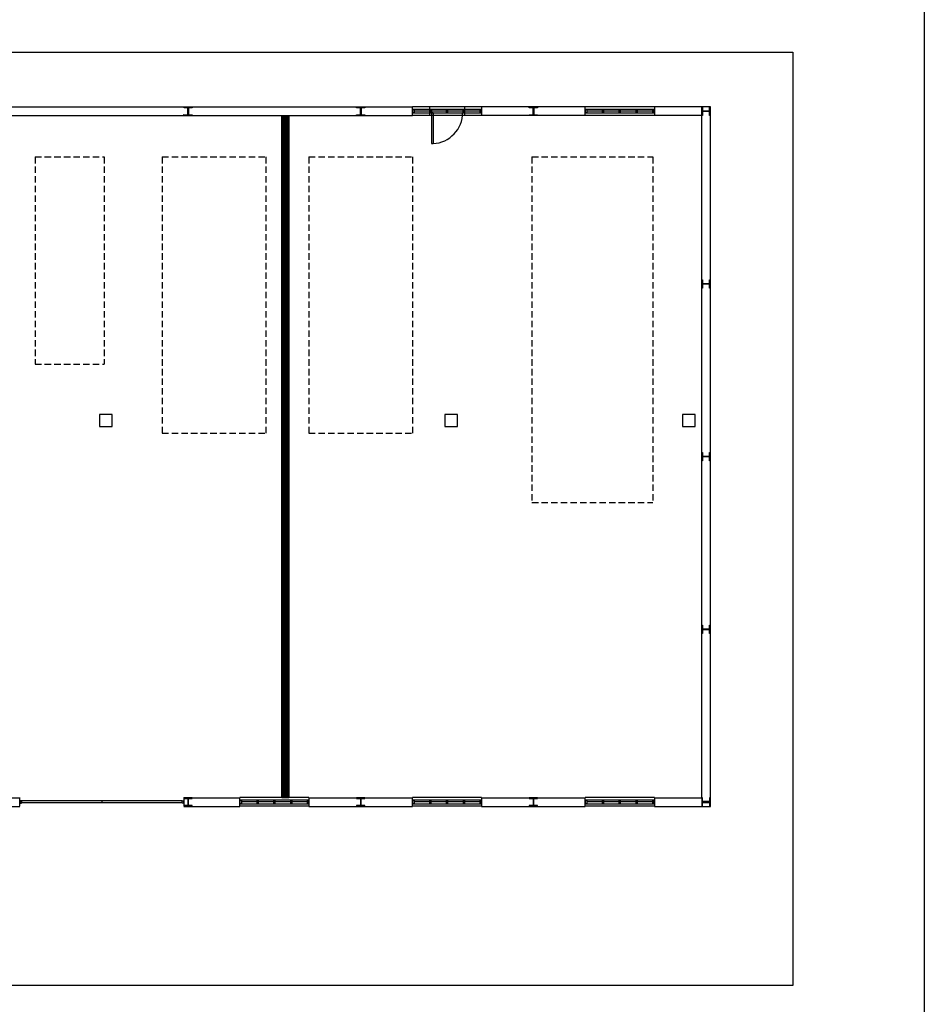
# Model space of a CAD drawing. Header units: millimetres. Extents: x -559 to 10735, y -2326 to 222.
# Tile 676 of 678: x 10111 to 10252, y -875 to -721. Entities that reach past the tile are written whole.
import ezdxf

# ---------------------------------------------------------------- set-up
doc = ezdxf.new("R2010")
doc.units = ezdxf.units.MM
doc.header["$LTSCALE"] = 4
doc.linetypes.add('HIDDEN', pattern=[0.375, 0.25, -0.125])
for name, color, linetype in [('Extremos da Area Total', 253, 'Continuous'), ('Modelo', 251, 'Continuous'), ('Modificaçoes da Planta Baixa', 255, 'Continuous'), ('Planta Baixa', 251, 'Continuous')]:
    doc.layers.add(name, color=color, linetype=linetype)

# ---------------------------------------------------------------- blocks, each defined once
blk = doc.blocks.new('AUW01D3S-flat-27-flat-1')
at = {"color": 9}
for p, q in [((0, 0.125), (-2, 0.125)), ((0, -0.125), (-2, -0.125))]:
    blk.add_line(p, q, dxfattribs=at)
blk = doc.blocks.new('AUD18D1S-flat-57-flat-1')
at = {"color": 9}
for p, q in [((-2, -0.125), (-2, 0.125)), ((0, 0.125), (0, -0.125))]:
    blk.add_line(p, q, dxfattribs=at)
blk = doc.blocks.new('AUD19D1S-flat-57-flat-1')
at = {"color": 9}
for p, q in [((-2, 0), (-2, 0)), ((0, 0), (0, 0))]:
    blk.add_line(p, q, dxfattribs=at)
blk = doc.blocks.new('AUD37D1S-flat-177-flat-1')
at = {"color": 9}
for p, q in [((-0.05, 0.05), (-0.05, -0.05)), ((0, 0.05), (-0.05, 0.05)), ((0, -0.05), (0, 0.05)), ((-0.05, -0.05), (0, -0.05))]:
    blk.add_line(p, q, dxfattribs=at)
at = {"color": 9, "width": 0.5, "flags": 3}
for p in [(-0.05, 0), (-0.05, -0.05)]:
    blk.add_attdef('JAMBPT', p, '', height=0.01, rotation=180, dxfattribs=at)
at = {"color": 9, "oblique": 36.8699, "width": 1.25, "flags": 3}
for p in [(-0.05, 0.05), (-0.05, 0), (-0.05, -0.05)]:
    blk.add_attdef('JAMBPT', p, '', height=0.00632, rotation=243.4349, dxfattribs=at)
blk = doc.blocks.new('AUD37D1S-flat-176-flat-1')
at = {"color": 9}
for p, q in [((0, -0.05), (0, 0.05)), ((0, 0.05), (0.05, 0.05)), ((0.05, 0.05), (0.05, -0.05)), ((0.05, -0.05), (0, -0.05))]:
    blk.add_line(p, q, dxfattribs=at)
at = {"color": 9, "text_generation_flag": 4, "width": 1.25, "flags": 3}
for p in [(0.05, 0.05), (0.05, 0), (0.05, -0.05)]:
    blk.add_attdef('JAMBPT', p, '', height=0.00632, rotation=296.5651, dxfattribs=at)
at = {"color": 9, "text_generation_flag": 4, "width": 0.5, "flags": 3}
for p in [(0.05, 0), (0.05, -0.05)]:
    blk.add_attdef('JAMBPT', p, '', height=0.01, dxfattribs=at)
blk = doc.blocks.new('AUD40D1S-flat-54-flat-1')
at = {"color": 9}
for p, q in [((-1, 0.05), (-1, -0.05)), ((1, 0.05), (-1, 0.05)), ((1, -0.05), (1, 0.05)), ((-1, -0.05), (1, -0.05))]:
    blk.add_line(p, q, dxfattribs=at)
blk = doc.blocks.new('AUD40D1S-flat-53-flat-1')
at = {"color": 9}
for p, q in [((-1, 0.05), (-1, -0.05)), ((1, 0.05), (-1, 0.05)), ((1, -0.05), (1, 0.05)), ((-1, -0.05), (1, -0.05))]:
    blk.add_line(p, q, dxfattribs=at)
blk = doc.blocks.new('AUD37D1S-flat-175-flat-1')
at = {"color": 9}
for p, q in [((-0.05, 0.05), (-0.05, -0.05)), ((0, 0.05), (-0.05, 0.05)), ((0, -0.05), (0, 0.05)), ((-0.05, -0.05), (0, -0.05))]:
    blk.add_line(p, q, dxfattribs=at)
at = {"color": 9, "width": 0.5, "flags": 3}
for p in [(-0.05, 0), (-0.05, -0.05)]:
    blk.add_attdef('JAMBPT', p, '', height=0.01, rotation=180, dxfattribs=at)
at = {"color": 9, "oblique": 36.8699, "width": 1.25, "flags": 3}
for p in [(-0.05, 0.05), (-0.05, 0), (-0.05, -0.05)]:
    blk.add_attdef('JAMBPT', p, '', height=0.00632, rotation=243.4349, dxfattribs=at)
blk = doc.blocks.new('AUD37D1S-flat-174-flat-1')
at = {"color": 9}
for p, q in [((-0.05, 0.05), (-0.05, -0.05)), ((0, 0.05), (-0.05, 0.05)), ((0, -0.05), (0, 0.05)), ((-0.05, -0.05), (0, -0.05))]:
    blk.add_line(p, q, dxfattribs=at)
at = {"color": 9, "width": 0.5, "flags": 3}
for p in [(-0.05, 0), (-0.05, -0.05)]:
    blk.add_attdef('JAMBPT', p, '', height=0.01, rotation=180, dxfattribs=at)
at = {"color": 9, "oblique": 36.8699, "width": 1.25, "flags": 3}
for p in [(-0.05, 0.05), (-0.05, 0), (-0.05, -0.05)]:
    blk.add_attdef('JAMBPT', p, '', height=0.00632, rotation=243.4349, dxfattribs=at)
blk = doc.blocks.new('AUD37D1S-flat-173-flat-1')
at = {"color": 9}
for p, q in [((-0.05, 0.05), (-0.05, -0.05)), ((0, 0.05), (-0.05, 0.05)), ((0, -0.05), (0, 0.05)), ((-0.05, -0.05), (0, -0.05))]:
    blk.add_line(p, q, dxfattribs=at)
at = {"color": 9, "width": 0.5, "flags": 3}
for p in [(-0.05, 0), (-0.05, -0.05)]:
    blk.add_attdef('JAMBPT', p, '', height=0.01, rotation=180, dxfattribs=at)
at = {"color": 9, "oblique": 36.8699, "width": 1.25, "flags": 3}
for p in [(-0.05, 0.05), (-0.05, 0), (-0.05, -0.05)]:
    blk.add_attdef('JAMBPT', p, '', height=0.00632, rotation=243.4349, dxfattribs=at)
blk = doc.blocks.new('AUW01D1S-flat-88-flat-1')
at = {"color": 9}
blk.add_line((0.21875, 0), (-0.21875, 0), dxfattribs=at)
blk = doc.blocks.new('AUW01D1S-flat-87-flat-1')
at = {"color": 9}
blk.add_line((0.21875, 0), (-0.21875, 0), dxfattribs=at)
blk = doc.blocks.new('AUW01D1S-flat-86-flat-1')
at = {"color": 9}
blk.add_line((0.21875, 0), (-0.21875, 0), dxfattribs=at)
blk = doc.blocks.new('AUW01D1S-flat-85-flat-1')
at = {"color": 9}
blk.add_line((0.21875, 0), (-0.21875, 0), dxfattribs=at)
blk = doc.blocks.new('AUW01D3S-flat-26-flat-1')
at = {"color": 9}
for p, q in [((0, 0.125), (-2, 0.125)), ((0, -0.125), (-2, -0.125))]:
    blk.add_line(p, q, dxfattribs=at)
blk = doc.blocks.new('AUD18D1S-flat-56-flat-1')
at = {"color": 9}
for p, q in [((-2, -0.125), (-2, 0.125)), ((0, 0.125), (0, -0.125))]:
    blk.add_line(p, q, dxfattribs=at)
blk = doc.blocks.new('AUD19D1S-flat-56-flat-1')
at = {"color": 9}
for p, q in [((-2, 0), (-2, 0)), ((0, 0), (0, 0))]:
    blk.add_line(p, q, dxfattribs=at)
blk = doc.blocks.new('AUD37D1S-flat-172-flat-1')
at = {"color": 9}
for p, q in [((-0.05, 0.05), (-0.05, -0.05)), ((0, 0.05), (-0.05, 0.05)), ((0, -0.05), (0, 0.05)), ((-0.05, -0.05), (0, -0.05))]:
    blk.add_line(p, q, dxfattribs=at)
at = {"color": 9, "width": 0.5, "flags": 3}
for p in [(-0.05, 0), (-0.05, -0.05)]:
    blk.add_attdef('JAMBPT', p, '', height=0.01, rotation=180, dxfattribs=at)
at = {"color": 9, "oblique": 36.8699, "width": 1.25, "flags": 3}
for p in [(-0.05, 0.05), (-0.05, 0), (-0.05, -0.05)]:
    blk.add_attdef('JAMBPT', p, '', height=0.00632, rotation=243.4349, dxfattribs=at)
blk = doc.blocks.new('AUD37D1S-flat-171-flat-1')
at = {"color": 9}
for p, q in [((0, -0.05), (0, 0.05)), ((0, 0.05), (0.05, 0.05)), ((0.05, 0.05), (0.05, -0.05)), ((0.05, -0.05), (0, -0.05))]:
    blk.add_line(p, q, dxfattribs=at)
at = {"color": 9, "text_generation_flag": 4, "width": 1.25, "flags": 3}
for p in [(0.05, 0.05), (0.05, 0), (0.05, -0.05)]:
    blk.add_attdef('JAMBPT', p, '', height=0.00632, rotation=296.5651, dxfattribs=at)
at = {"color": 9, "text_generation_flag": 4, "width": 0.5, "flags": 3}
for p in [(0.05, 0), (0.05, -0.05)]:
    blk.add_attdef('JAMBPT', p, '', height=0.01, dxfattribs=at)
blk = doc.blocks.new('AUD40D1S-flat-52-flat-1')
at = {"color": 9}
for p, q in [((-1, 0.05), (-1, -0.05)), ((1, 0.05), (-1, 0.05)), ((1, -0.05), (1, 0.05)), ((-1, -0.05), (1, -0.05))]:
    blk.add_line(p, q, dxfattribs=at)
blk = doc.blocks.new('AUD40D1S-flat-51-flat-1')
at = {"color": 9}
for p, q in [((-1, 0.05), (-1, -0.05)), ((1, 0.05), (-1, 0.05)), ((1, -0.05), (1, 0.05)), ((-1, -0.05), (1, -0.05))]:
    blk.add_line(p, q, dxfattribs=at)
blk = doc.blocks.new('AUD37D1S-flat-170-flat-1')
at = {"color": 9}
for p, q in [((-0.05, 0.05), (-0.05, -0.05)), ((0, 0.05), (-0.05, 0.05)), ((0, -0.05), (0, 0.05)), ((-0.05, -0.05), (0, -0.05))]:
    blk.add_line(p, q, dxfattribs=at)
at = {"color": 9, "width": 0.5, "flags": 3}
for p in [(-0.05, 0), (-0.05, -0.05)]:
    blk.add_attdef('JAMBPT', p, '', height=0.01, rotation=180, dxfattribs=at)
at = {"color": 9, "oblique": 36.8699, "width": 1.25, "flags": 3}
for p in [(-0.05, 0.05), (-0.05, 0), (-0.05, -0.05)]:
    blk.add_attdef('JAMBPT', p, '', height=0.00632, rotation=243.4349, dxfattribs=at)
blk = doc.blocks.new('AUD37D1S-flat-169-flat-1')
at = {"color": 9}
for p, q in [((-0.05, 0.05), (-0.05, -0.05)), ((0, 0.05), (-0.05, 0.05)), ((0, -0.05), (0, 0.05)), ((-0.05, -0.05), (0, -0.05))]:
    blk.add_line(p, q, dxfattribs=at)
at = {"color": 9, "width": 0.5, "flags": 3}
for p in [(-0.05, 0), (-0.05, -0.05)]:
    blk.add_attdef('JAMBPT', p, '', height=0.01, rotation=180, dxfattribs=at)
at = {"color": 9, "oblique": 36.8699, "width": 1.25, "flags": 3}
for p in [(-0.05, 0.05), (-0.05, 0), (-0.05, -0.05)]:
    blk.add_attdef('JAMBPT', p, '', height=0.00632, rotation=243.4349, dxfattribs=at)
blk = doc.blocks.new('AUD37D1S-flat-168-flat-1')
at = {"color": 9}
for p, q in [((-0.05, 0.05), (-0.05, -0.05)), ((0, 0.05), (-0.05, 0.05)), ((0, -0.05), (0, 0.05)), ((-0.05, -0.05), (0, -0.05))]:
    blk.add_line(p, q, dxfattribs=at)
at = {"color": 9, "width": 0.5, "flags": 3}
for p in [(-0.05, 0), (-0.05, -0.05)]:
    blk.add_attdef('JAMBPT', p, '', height=0.01, rotation=180, dxfattribs=at)
at = {"color": 9, "oblique": 36.8699, "width": 1.25, "flags": 3}
for p in [(-0.05, 0.05), (-0.05, 0), (-0.05, -0.05)]:
    blk.add_attdef('JAMBPT', p, '', height=0.00632, rotation=243.4349, dxfattribs=at)
blk = doc.blocks.new('AUW01D1S-flat-84-flat-1')
at = {"color": 9}
blk.add_line((0.21875, 0), (-0.21875, 0), dxfattribs=at)
blk = doc.blocks.new('AUW01D1S-flat-83-flat-1')
at = {"color": 9}
blk.add_line((0.21875, 0), (-0.21875, 0), dxfattribs=at)
blk = doc.blocks.new('AUW01D1S-flat-82-flat-1')
at = {"color": 9}
blk.add_line((0.21875, 0), (-0.21875, 0), dxfattribs=at)
blk = doc.blocks.new('AUW01D1S-flat-81-flat-1')
at = {"color": 9}
blk.add_line((0.21875, 0), (-0.21875, 0), dxfattribs=at)
blk = doc.blocks.new('AUW01D3S-flat-25-flat-1')
at = {"color": 9}
for p, q in [((0, 0.125), (-2, 0.125)), ((0, -0.125), (-2, -0.125))]:
    blk.add_line(p, q, dxfattribs=at)
blk = doc.blocks.new('AUD18D1S-flat-55-flat-1')
at = {"color": 9}
for p, q in [((-2, -0.125), (-2, 0.125)), ((0, 0.125), (0, -0.125))]:
    blk.add_line(p, q, dxfattribs=at)
blk = doc.blocks.new('AUD19D1S-flat-55-flat-1')
at = {"color": 9}
for p, q in [((-2, 0), (-2, 0)), ((0, 0), (0, 0))]:
    blk.add_line(p, q, dxfattribs=at)
blk = doc.blocks.new('AUD37D1S-flat-167-flat-1')
at = {"color": 9}
for p, q in [((-0.05, 0.05), (-0.05, -0.05)), ((0, 0.05), (-0.05, 0.05)), ((0, -0.05), (0, 0.05)), ((-0.05, -0.05), (0, -0.05))]:
    blk.add_line(p, q, dxfattribs=at)
at = {"color": 9, "width": 0.5, "flags": 3}
for p in [(-0.05, 0), (-0.05, -0.05)]:
    blk.add_attdef('JAMBPT', p, '', height=0.01, rotation=180, dxfattribs=at)
at = {"color": 9, "oblique": 36.8699, "width": 1.25, "flags": 3}
for p in [(-0.05, 0.05), (-0.05, 0), (-0.05, -0.05)]:
    blk.add_attdef('JAMBPT', p, '', height=0.00632, rotation=243.4349, dxfattribs=at)
blk = doc.blocks.new('AUD37D1S-flat-166-flat-1')
at = {"color": 9}
for p, q in [((0, -0.05), (0, 0.05)), ((0, 0.05), (0.05, 0.05)), ((0.05, 0.05), (0.05, -0.05)), ((0.05, -0.05), (0, -0.05))]:
    blk.add_line(p, q, dxfattribs=at)
at = {"color": 9, "text_generation_flag": 4, "width": 1.25, "flags": 3}
for p in [(0.05, 0.05), (0.05, 0), (0.05, -0.05)]:
    blk.add_attdef('JAMBPT', p, '', height=0.00632, rotation=296.5651, dxfattribs=at)
at = {"color": 9, "text_generation_flag": 4, "width": 0.5, "flags": 3}
for p in [(0.05, 0), (0.05, -0.05)]:
    blk.add_attdef('JAMBPT', p, '', height=0.01, dxfattribs=at)
blk = doc.blocks.new('AUD40D1S-flat-50-flat-1')
at = {"color": 9}
for p, q in [((-1, 0.05), (-1, -0.05)), ((1, 0.05), (-1, 0.05)), ((1, -0.05), (1, 0.05)), ((-1, -0.05), (1, -0.05))]:
    blk.add_line(p, q, dxfattribs=at)
blk = doc.blocks.new('AUD40D1S-flat-49-flat-1')
at = {"color": 9}
for p, q in [((-1, 0.05), (-1, -0.05)), ((1, 0.05), (-1, 0.05)), ((1, -0.05), (1, 0.05)), ((-1, -0.05), (1, -0.05))]:
    blk.add_line(p, q, dxfattribs=at)
blk = doc.blocks.new('AUD37D1S-flat-165-flat-1')
at = {"color": 9}
for p, q in [((-0.05, 0.05), (-0.05, -0.05)), ((0, 0.05), (-0.05, 0.05)), ((0, -0.05), (0, 0.05)), ((-0.05, -0.05), (0, -0.05))]:
    blk.add_line(p, q, dxfattribs=at)
at = {"color": 9, "width": 0.5, "flags": 3}
for p in [(-0.05, 0), (-0.05, -0.05)]:
    blk.add_attdef('JAMBPT', p, '', height=0.01, rotation=180, dxfattribs=at)
at = {"color": 9, "oblique": 36.8699, "width": 1.25, "flags": 3}
for p in [(-0.05, 0.05), (-0.05, 0), (-0.05, -0.05)]:
    blk.add_attdef('JAMBPT', p, '', height=0.00632, rotation=243.4349, dxfattribs=at)
blk = doc.blocks.new('AUD37D1S-flat-164-flat-1')
at = {"color": 9}
for p, q in [((-0.05, 0.05), (-0.05, -0.05)), ((0, 0.05), (-0.05, 0.05)), ((0, -0.05), (0, 0.05)), ((-0.05, -0.05), (0, -0.05))]:
    blk.add_line(p, q, dxfattribs=at)
at = {"color": 9, "width": 0.5, "flags": 3}
for p in [(-0.05, 0), (-0.05, -0.05)]:
    blk.add_attdef('JAMBPT', p, '', height=0.01, rotation=180, dxfattribs=at)
at = {"color": 9, "oblique": 36.8699, "width": 1.25, "flags": 3}
for p in [(-0.05, 0.05), (-0.05, 0), (-0.05, -0.05)]:
    blk.add_attdef('JAMBPT', p, '', height=0.00632, rotation=243.4349, dxfattribs=at)
blk = doc.blocks.new('AUD37D1S-flat-163-flat-1')
at = {"color": 9}
for p, q in [((-0.05, 0.05), (-0.05, -0.05)), ((0, 0.05), (-0.05, 0.05)), ((0, -0.05), (0, 0.05)), ((-0.05, -0.05), (0, -0.05))]:
    blk.add_line(p, q, dxfattribs=at)
at = {"color": 9, "width": 0.5, "flags": 3}
for p in [(-0.05, 0), (-0.05, -0.05)]:
    blk.add_attdef('JAMBPT', p, '', height=0.01, rotation=180, dxfattribs=at)
at = {"color": 9, "oblique": 36.8699, "width": 1.25, "flags": 3}
for p in [(-0.05, 0.05), (-0.05, 0), (-0.05, -0.05)]:
    blk.add_attdef('JAMBPT', p, '', height=0.00632, rotation=243.4349, dxfattribs=at)
blk = doc.blocks.new('AUW01D1S-flat-80-flat-1')
at = {"color": 9}
blk.add_line((0.21875, 0), (-0.21875, 0), dxfattribs=at)
blk = doc.blocks.new('AUW01D1S-flat-79-flat-1')
at = {"color": 9}
blk.add_line((0.21875, 0), (-0.21875, 0), dxfattribs=at)
blk = doc.blocks.new('AUW01D1S-flat-78-flat-1')
at = {"color": 9}
blk.add_line((0.21875, 0), (-0.21875, 0), dxfattribs=at)
blk = doc.blocks.new('AUW01D1S-flat-77-flat-1')
at = {"color": 9}
blk.add_line((0.21875, 0), (-0.21875, 0), dxfattribs=at)
blk = doc.blocks.new('AUW01D3S-flat-24-flat-1')
at = {"color": 9}
for p, q in [((0, 0.125), (-2, 0.125)), ((0, -0.125), (-2, -0.125))]:
    blk.add_line(p, q, dxfattribs=at)
blk = doc.blocks.new('AUD18D1S-flat-54-flat-1')
at = {"color": 9}
for p, q in [((-2, -0.125), (-2, 0.125)), ((0, 0.125), (0, -0.125))]:
    blk.add_line(p, q, dxfattribs=at)
blk = doc.blocks.new('AUD19D1S-flat-54-flat-1')
at = {"color": 9}
for p, q in [((-2, 0), (-2, 0)), ((0, 0), (0, 0))]:
    blk.add_line(p, q, dxfattribs=at)
blk = doc.blocks.new('AUD37D1S-flat-162-flat-1')
at = {"color": 9}
for p, q in [((-0.05, 0.05), (-0.05, -0.05)), ((0, 0.05), (-0.05, 0.05)), ((0, -0.05), (0, 0.05)), ((-0.05, -0.05), (0, -0.05))]:
    blk.add_line(p, q, dxfattribs=at)
at = {"color": 9, "width": 0.5, "flags": 3}
for p in [(-0.05, 0), (-0.05, -0.05)]:
    blk.add_attdef('JAMBPT', p, '', height=0.01, rotation=180, dxfattribs=at)
at = {"color": 9, "oblique": 36.8699, "width": 1.25, "flags": 3}
for p in [(-0.05, 0.05), (-0.05, 0), (-0.05, -0.05)]:
    blk.add_attdef('JAMBPT', p, '', height=0.00632, rotation=243.4349, dxfattribs=at)
blk = doc.blocks.new('AUD37D1S-flat-161-flat-1')
at = {"color": 9}
for p, q in [((0, -0.05), (0, 0.05)), ((0, 0.05), (0.05, 0.05)), ((0.05, 0.05), (0.05, -0.05)), ((0.05, -0.05), (0, -0.05))]:
    blk.add_line(p, q, dxfattribs=at)
at = {"color": 9, "text_generation_flag": 4, "width": 1.25, "flags": 3}
for p in [(0.05, 0.05), (0.05, 0), (0.05, -0.05)]:
    blk.add_attdef('JAMBPT', p, '', height=0.00632, rotation=296.5651, dxfattribs=at)
at = {"color": 9, "text_generation_flag": 4, "width": 0.5, "flags": 3}
for p in [(0.05, 0), (0.05, -0.05)]:
    blk.add_attdef('JAMBPT', p, '', height=0.01, dxfattribs=at)
blk = doc.blocks.new('AUD40D1S-flat-48-flat-1')
at = {"color": 9}
for p, q in [((-1, 0.05), (-1, -0.05)), ((1, 0.05), (-1, 0.05)), ((1, -0.05), (1, 0.05)), ((-1, -0.05), (1, -0.05))]:
    blk.add_line(p, q, dxfattribs=at)
blk = doc.blocks.new('AUD40D1S-flat-47-flat-1')
at = {"color": 9}
for p, q in [((-1, 0.05), (-1, -0.05)), ((1, 0.05), (-1, 0.05)), ((1, -0.05), (1, 0.05)), ((-1, -0.05), (1, -0.05))]:
    blk.add_line(p, q, dxfattribs=at)
blk = doc.blocks.new('AUD37D1S-flat-160-flat-1')
at = {"color": 9}
for p, q in [((-0.05, 0.05), (-0.05, -0.05)), ((0, 0.05), (-0.05, 0.05)), ((0, -0.05), (0, 0.05)), ((-0.05, -0.05), (0, -0.05))]:
    blk.add_line(p, q, dxfattribs=at)
at = {"color": 9, "width": 0.5, "flags": 3}
for p in [(-0.05, 0), (-0.05, -0.05)]:
    blk.add_attdef('JAMBPT', p, '', height=0.01, rotation=180, dxfattribs=at)
at = {"color": 9, "oblique": 36.8699, "width": 1.25, "flags": 3}
for p in [(-0.05, 0.05), (-0.05, 0), (-0.05, -0.05)]:
    blk.add_attdef('JAMBPT', p, '', height=0.00632, rotation=243.4349, dxfattribs=at)
blk = doc.blocks.new('AUD37D1S-flat-159-flat-1')
at = {"color": 9}
for p, q in [((-0.05, 0.05), (-0.05, -0.05)), ((0, 0.05), (-0.05, 0.05)), ((0, -0.05), (0, 0.05)), ((-0.05, -0.05), (0, -0.05))]:
    blk.add_line(p, q, dxfattribs=at)
at = {"color": 9, "width": 0.5, "flags": 3}
for p in [(-0.05, 0), (-0.05, -0.05)]:
    blk.add_attdef('JAMBPT', p, '', height=0.01, rotation=180, dxfattribs=at)
at = {"color": 9, "oblique": 36.8699, "width": 1.25, "flags": 3}
for p in [(-0.05, 0.05), (-0.05, 0), (-0.05, -0.05)]:
    blk.add_attdef('JAMBPT', p, '', height=0.00632, rotation=243.4349, dxfattribs=at)
blk = doc.blocks.new('AUD37D1S-flat-158-flat-1')
at = {"color": 9}
for p, q in [((-0.05, 0.05), (-0.05, -0.05)), ((0, 0.05), (-0.05, 0.05)), ((0, -0.05), (0, 0.05)), ((-0.05, -0.05), (0, -0.05))]:
    blk.add_line(p, q, dxfattribs=at)
at = {"color": 9, "width": 0.5, "flags": 3}
for p in [(-0.05, 0), (-0.05, -0.05)]:
    blk.add_attdef('JAMBPT', p, '', height=0.01, rotation=180, dxfattribs=at)
at = {"color": 9, "oblique": 36.8699, "width": 1.25, "flags": 3}
for p in [(-0.05, 0.05), (-0.05, 0), (-0.05, -0.05)]:
    blk.add_attdef('JAMBPT', p, '', height=0.00632, rotation=243.4349, dxfattribs=at)
blk = doc.blocks.new('AUW01D1S-flat-76-flat-1')
at = {"color": 9}
blk.add_line((0.21875, 0), (-0.21875, 0), dxfattribs=at)
blk = doc.blocks.new('AUW01D1S-flat-75-flat-1')
at = {"color": 9}
blk.add_line((0.21875, 0), (-0.21875, 0), dxfattribs=at)
blk = doc.blocks.new('AUW01D1S-flat-74-flat-1')
at = {"color": 9}
blk.add_line((0.21875, 0), (-0.21875, 0), dxfattribs=at)
blk = doc.blocks.new('AUW01D1S-flat-73-flat-1')
at = {"color": 9}
blk.add_line((0.21875, 0), (-0.21875, 0), dxfattribs=at)
blk = doc.blocks.new('AUW01D3S-flat-23-flat-1')
at = {"color": 9}
for p, q in [((0, 0.125), (-2, 0.125)), ((0, -0.125), (-2, -0.125))]:
    blk.add_line(p, q, dxfattribs=at)
blk = doc.blocks.new('AUD18D1S-flat-53-flat-1')
at = {"color": 9}
for p, q in [((-2, -0.125), (-2, 0.125)), ((0, 0.125), (0, -0.125))]:
    blk.add_line(p, q, dxfattribs=at)
blk = doc.blocks.new('AUD19D1S-flat-53-flat-1')
at = {"color": 9}
for p, q in [((-2, 0), (-2, 0)), ((0, 0), (0, 0))]:
    blk.add_line(p, q, dxfattribs=at)
blk = doc.blocks.new('AUD37D1S-flat-157-flat-1')
at = {"color": 9}
for p, q in [((-0.05, 0.05), (-0.05, -0.05)), ((0, 0.05), (-0.05, 0.05)), ((0, -0.05), (0, 0.05)), ((-0.05, -0.05), (0, -0.05))]:
    blk.add_line(p, q, dxfattribs=at)
at = {"color": 9, "width": 0.5, "flags": 3}
for p in [(-0.05, 0), (-0.05, -0.05)]:
    blk.add_attdef('JAMBPT', p, '', height=0.01, rotation=180, dxfattribs=at)
at = {"color": 9, "oblique": 36.8699, "width": 1.25, "flags": 3}
for p in [(-0.05, 0.05), (-0.05, 0), (-0.05, -0.05)]:
    blk.add_attdef('JAMBPT', p, '', height=0.00632, rotation=243.4349, dxfattribs=at)
blk = doc.blocks.new('AUD37D1S-flat-156-flat-1')
at = {"color": 9}
for p, q in [((0, -0.05), (0, 0.05)), ((0, 0.05), (0.05, 0.05)), ((0.05, 0.05), (0.05, -0.05)), ((0.05, -0.05), (0, -0.05))]:
    blk.add_line(p, q, dxfattribs=at)
at = {"color": 9, "text_generation_flag": 4, "width": 1.25, "flags": 3}
for p in [(0.05, 0.05), (0.05, 0), (0.05, -0.05)]:
    blk.add_attdef('JAMBPT', p, '', height=0.00632, rotation=296.5651, dxfattribs=at)
at = {"color": 9, "text_generation_flag": 4, "width": 0.5, "flags": 3}
for p in [(0.05, 0), (0.05, -0.05)]:
    blk.add_attdef('JAMBPT', p, '', height=0.01, dxfattribs=at)
blk = doc.blocks.new('AUD40D1S-flat-46-flat-1')
at = {"color": 9}
for p, q in [((-1, 0.05), (-1, -0.05)), ((1, 0.05), (-1, 0.05)), ((1, -0.05), (1, 0.05)), ((-1, -0.05), (1, -0.05))]:
    blk.add_line(p, q, dxfattribs=at)
blk = doc.blocks.new('AUD40D1S-flat-45-flat-1')
at = {"color": 9}
for p, q in [((-1, 0.05), (-1, -0.05)), ((1, 0.05), (-1, 0.05)), ((1, -0.05), (1, 0.05)), ((-1, -0.05), (1, -0.05))]:
    blk.add_line(p, q, dxfattribs=at)
blk = doc.blocks.new('AUD37D1S-flat-155-flat-1')
at = {"color": 9}
for p, q in [((-0.05, 0.05), (-0.05, -0.05)), ((0, 0.05), (-0.05, 0.05)), ((0, -0.05), (0, 0.05)), ((-0.05, -0.05), (0, -0.05))]:
    blk.add_line(p, q, dxfattribs=at)
at = {"color": 9, "width": 0.5, "flags": 3}
for p in [(-0.05, 0), (-0.05, -0.05)]:
    blk.add_attdef('JAMBPT', p, '', height=0.01, rotation=180, dxfattribs=at)
at = {"color": 9, "oblique": 36.8699, "width": 1.25, "flags": 3}
for p in [(-0.05, 0.05), (-0.05, 0), (-0.05, -0.05)]:
    blk.add_attdef('JAMBPT', p, '', height=0.00632, rotation=243.4349, dxfattribs=at)
blk = doc.blocks.new('AUD37D1S-flat-154-flat-1')
at = {"color": 9}
for p, q in [((-0.05, 0.05), (-0.05, -0.05)), ((0, 0.05), (-0.05, 0.05)), ((0, -0.05), (0, 0.05)), ((-0.05, -0.05), (0, -0.05))]:
    blk.add_line(p, q, dxfattribs=at)
at = {"color": 9, "width": 0.5, "flags": 3}
for p in [(-0.05, 0), (-0.05, -0.05)]:
    blk.add_attdef('JAMBPT', p, '', height=0.01, rotation=180, dxfattribs=at)
at = {"color": 9, "oblique": 36.8699, "width": 1.25, "flags": 3}
for p in [(-0.05, 0.05), (-0.05, 0), (-0.05, -0.05)]:
    blk.add_attdef('JAMBPT', p, '', height=0.00632, rotation=243.4349, dxfattribs=at)
blk = doc.blocks.new('AUD37D1S-flat-153-flat-1')
at = {"color": 9}
for p, q in [((-0.05, 0.05), (-0.05, -0.05)), ((0, 0.05), (-0.05, 0.05)), ((0, -0.05), (0, 0.05)), ((-0.05, -0.05), (0, -0.05))]:
    blk.add_line(p, q, dxfattribs=at)
at = {"color": 9, "width": 0.5, "flags": 3}
for p in [(-0.05, 0), (-0.05, -0.05)]:
    blk.add_attdef('JAMBPT', p, '', height=0.01, rotation=180, dxfattribs=at)
at = {"color": 9, "oblique": 36.8699, "width": 1.25, "flags": 3}
for p in [(-0.05, 0.05), (-0.05, 0), (-0.05, -0.05)]:
    blk.add_attdef('JAMBPT', p, '', height=0.00632, rotation=243.4349, dxfattribs=at)
blk = doc.blocks.new('AUW01D1S-flat-72-flat-1')
at = {"color": 9}
blk.add_line((0.21875, 0), (-0.21875, 0), dxfattribs=at)
blk = doc.blocks.new('AUW01D1S-flat-71-flat-1')
at = {"color": 9}
blk.add_line((0.21875, 0), (-0.21875, 0), dxfattribs=at)
blk = doc.blocks.new('AUW01D1S-flat-70-flat-1')
at = {"color": 9}
blk.add_line((0.21875, 0), (-0.21875, 0), dxfattribs=at)
blk = doc.blocks.new('AUW01D1S-flat-69-flat-1')
at = {"color": 9}
blk.add_line((0.21875, 0), (-0.21875, 0), dxfattribs=at)
blk = doc.blocks.new('AUD18D1S-flat-22-flat-1')
at = {"color": 9}
for p, q in [((0, -0.125), (0, 0.125)), ((4.75, 0.125), (4.75, -0.125))]:
    blk.add_line(p, q, dxfattribs=at)
blk = doc.blocks.new('AUD19D1S-flat-22-flat-1')
at = {"color": 9}
for p, q in [((0, 0), (0, 0)), ((4.75, 0), (4.75, 0))]:
    blk.add_line(p, q, dxfattribs=at)
blk = doc.blocks.new('AUD37D1S-flat-62-flat-1')
at = {"color": 9}
for p, q in [((0, 0.0375), (0, -0.0375)), ((0.05, 0.0375), (0, 0.0375)), ((0.05, -0.0375), (0.05, 0.0375)), ((0, -0.0375), (0.05, -0.0375))]:
    blk.add_line(p, q, dxfattribs=at)
at = {"color": 9, "oblique": 22.61986, "width": 1.083333, "flags": 3}
for p in [(0.05, 0.0375), (0.05, 0), (0.05, -0.0375)]:
    blk.add_attdef('JAMBPT', p, '', height=0.00588, rotation=56.30993, dxfattribs=at)
at = {"color": 9, "width": 0.666667, "flags": 3}
for p in [(0.05, 0.0375), (0.05, 0)]:
    blk.add_attdef('JAMBPT', p, '', height=0.0075, dxfattribs=at)
blk = doc.blocks.new('AUD37D1S-flat-61-flat-1')
at = {"color": 9}
for p, q in [((-0.05, 0.0375), (0, 0.0375)), ((-0.05, -0.0375), (-0.05, 0.0375)), ((0, 0.0375), (0, -0.0375)), ((0, -0.0375), (-0.05, -0.0375))]:
    blk.add_line(p, q, dxfattribs=at)
at = {"color": 9, "text_generation_flag": 4, "flags": 3}
for p, height, rotation, width in [((-0.05, 0.0375), 0.0075, 180, 0.666667), ((-0.05, 0), 0.0075, 180, 0.666667), ((-0.05, 0.0375), 0.00588, 123.69007, 1.083333), ((-0.05, 0), 0.00588, 123.69007, 1.083333), ((-0.05, -0.0375), 0.00588, 123.69007, 1.083333)]:
    blk.add_attdef('JAMBPT', p, '', height=height, rotation=rotation, dxfattribs=dict(at, width=width))
blk = doc.blocks.new('AUD41D1S-flat-12-flat-1')
at = {"color": 9}
for p, q in [((-2.375, 0.0375), (-2.375, -0.0375)), ((2.375, -0.0375), (2.375, 0.0375))]:
    blk.add_line(p, q, dxfattribs=at)
blk = doc.blocks.new('AUD10D1S-flat-1-flat-1')
at = {"color": 9}
for p, q in [((0, 0), (0, -0.05)), ((4.65, 0), (0, 0)), ((4.65, -0.05), (4.65, 0)), ((0, -0.05), (4.65, -0.05))]:
    blk.add_line(p, q, dxfattribs=at)
blk = doc.blocks.new('AUD18D1S-flat-21-flat-1')
at = {"color": 9}
for p, q in [((-1, -0.125), (-1, 0.125)), ((0, 0.125), (0, -0.125))]:
    blk.add_line(p, q, dxfattribs=at)
blk = doc.blocks.new('AUD19D1S-flat-21-flat-1')
at = {"color": 9}
for p, q in [((0, 0), (0, 0)), ((-1, 0), (-1, 0))]:
    blk.add_line(p, q, dxfattribs=at)
blk = doc.blocks.new('AUD37D1S-flat-60-flat-1')
at = {"color": 9}
for p, q in [((-0.05, 0.0375), (-0.05, -0.0375)), ((0, 0.0375), (-0.05, 0.0375)), ((0, -0.0375), (0, 0.0375)), ((-0.05, -0.0375), (0, -0.0375))]:
    blk.add_line(p, q, dxfattribs=at)
at = {"color": 9, "width": 0.666667, "flags": 3}
for p in [(-0.05, 0), (-0.05, -0.0375)]:
    blk.add_attdef('JAMBPT', p, '', height=0.0075, rotation=180, dxfattribs=at)
at = {"color": 9, "oblique": 22.61986, "width": 1.083333, "flags": 3}
for p in [(-0.05, 0.0375), (-0.05, 0), (-0.05, -0.0375)]:
    blk.add_attdef('JAMBPT', p, '', height=0.00588, rotation=236.30993, dxfattribs=at)
blk = doc.blocks.new('AUD37D1S-flat-59-flat-1')
at = {"color": 9}
for p, q in [((0, -0.0375), (0, 0.0375)), ((0, 0.0375), (0.05, 0.0375)), ((0.05, 0.0375), (0.05, -0.0375)), ((0.05, -0.0375), (0, -0.0375))]:
    blk.add_line(p, q, dxfattribs=at)
at = {"color": 9, "text_generation_flag": 4, "width": 1.083333, "flags": 3}
for p in [(0.05, 0.0375), (0.05, 0), (0.05, -0.0375)]:
    blk.add_attdef('JAMBPT', p, '', height=0.00588, rotation=303.69007, dxfattribs=at)
at = {"color": 9, "text_generation_flag": 4, "width": 0.666667, "flags": 3}
for p in [(0.05, 0), (0.05, -0.0375)]:
    blk.add_attdef('JAMBPT', p, '', height=0.0075, dxfattribs=at)
blk = doc.blocks.new('AUD41D1S-flat-11-flat-1')
at = {"color": 9}
for p, q in [((-0.5, 0.0375), (-0.5, -0.0375)), ((0.5, -0.0375), (0.5, 0.0375))]:
    blk.add_line(p, q, dxfattribs=at)
blk = doc.blocks.new('AUD29D1S-flat-15-flat-1')
at = {"color": 9}
for p, q in [((-0.45, 0), (-0.406, 0)), ((-0.45, 0), (-0.45, -0.9)), ((-0.406, 0), (-0.406, -0.9)), ((-0.45, -0.9), (-0.406, -0.9))]:
    blk.add_line(p, q, dxfattribs=at)
blk.add_ellipse((-0.45, 0), major_axis=(-0.636, -0.636), ratio=1, start_param=0.834028, end_param=2.356194, dxfattribs=at)

msp = doc.modelspace()

# ---------------------------------------------------------------- hatches: boundary and pattern name
at = {"layer": 'Modificaçoes da Planta Baixa'}
h = msp.add_hatch(dxfattribs=at)
h.set_pattern_fill('ANSI36', color=256, scale=0.035282)
h.set_pattern_definition([(45, (9374.68071, 193.47079), (0.059407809, 0.217828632), [0.280051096, -0.05601022, 0, -0.05601022])])
h.paths.add_polyline_path([(10151.96, -736.33), (10151.87, -736.33), (10151.87, -842.51), (10151.96, -842.51)])
h.paths.add_polyline_path([(10152.15, -736.33), (10152.07, -736.33), (10152.07, -842.51), (10152.15, -842.51)])
h.paths.add_polyline_path([(10152.46, -736.33), (10152.38, -736.33), (10152.38, -842.51), (10152.46, -842.51)])
h.paths.add_polyline_path([(10152.77, -736.33), (10152.69, -736.33), (10152.69, -842.51), (10152.77, -842.51)])
h.paths.add_polyline_path([(10152.97, -736.33), (10152.89, -736.33), (10152.89, -842.51), (10152.97, -842.51)])

# ---------------------------------------------------------------- linework, layer by layer
at = {"layer": 'Extremos da Area Total'}
msp.add_lwpolyline([(9728.59, -743.4), (9728.59, -726.48), (10231.4, -726.48), (10231.4, -871.76), (9728.59, -871.76), (9728.59, -746.25)], dxfattribs=at)
at = {"layer": 'Modelo'}
msp.add_lwpolyline([(10251.88, -991.19), (9708.12, -991.19), (9708.12, -619.45), (10251.88, -619.45)], close=True, dxfattribs=at)
at = {"layer": 'Modificaçoes da Planta Baixa'}
msp.add_line((10152.97, -842.51), (10151.87, -842.51), dxfattribs=at)
for points in [[(10151.87, -842.51), (10151.87, -736.33), (10152.97, -736.33), (10152.97, -842.51)], [(10151.96, -842.51), (10151.96, -736.33), (10152.07, -736.33), (10152.07, -842.51)], [(10152.15, -842.51), (10152.15, -736.33), (10152.69, -736.33), (10152.69, -842.51)], [(10152.38, -842.51), (10152.38, -736.33), (10152.46, -736.33), (10152.46, -842.51)], [(10152.77, -842.51), (10152.77, -736.33), (10152.89, -736.33), (10152.89, -842.51)]]:
    msp.add_lwpolyline(points, dxfattribs=at)
at = {"layer": 'Planta Baixa'}
for p, q in [((9872.62, -734.99), (10172.21, -734.99)), ((10199.09, -734.99), (10182.96, -734.99)), ((10218.58, -734.99), (10209.85, -734.99)), ((10218.58, -843.86), (10218.58, -734.99)), ((9872.62, -736.33), (10172.21, -736.33)), ((10199.09, -736.33), (10182.96, -736.33)), ((10217.24, -736.33), (10209.85, -736.33)), ((10217.24, -842.51), (10217.24, -736.33)), ((10102.32, -842.51), (10111.06, -842.51)), ((10136.59, -842.51), (10145.33, -842.51)), ((10156.08, -842.51), (10172.21, -842.51)), ((10182.96, -842.51), (10199.09, -842.51)), ((10209.85, -842.51), (10217.24, -842.51)), ((10102.32, -843.86), (10111.06, -843.86)), ((10123.83, -842.98), (10123.83, -843.25)), ((10136.59, -843.86), (10145.33, -843.86)), ((10156.08, -843.86), (10172.21, -843.86)), ((10182.96, -843.86), (10199.09, -843.86)), ((10209.85, -843.86), (10218.58, -843.86))]:
    msp.add_line(p, q, dxfattribs=at)
at = {"layer": 'Planta Baixa', "linetype": 'HIDDEN'}
for p, q in [((10113.43, -742.77), (10124.18, -742.77)), ((10113.43, -742.77), (10113.43, -775.03)), ((10124.18, -742.77), (10124.18, -775.03)), ((10133.21, -742.77), (10149.34, -742.77)), ((10133.21, -742.77), (10133.21, -785.78)), ((10149.34, -742.77), (10149.34, -785.78)), ((10156.06, -742.77), (10156.06, -785.78)), ((10156.06, -742.77), (10172.19, -742.77)), ((10172.19, -742.77), (10172.19, -785.78)), ((10190.79, -742.77), (10209.61, -742.77)), ((10190.79, -742.77), (10190.79, -796.54)), ((10209.61, -742.77), (10209.61, -796.54)), ((10113.43, -775.03), (10124.18, -775.03)), ((10133.21, -785.78), (10149.34, -785.78)), ((10156.06, -785.78), (10172.19, -785.78)), ((10190.79, -796.54), (10209.61, -796.54))]:
    msp.add_line(p, q, dxfattribs=at)
at = {"layer": 'Planta Baixa'}
for points in [[(10137.92, -735.02), (10137.92, -735.13), (10137.38, -735.12, 0.414214), (10137.32, -735.18), (10137.32, -736.14, 0.414214), (10137.37, -736.2), (10137.91, -736.2), (10137.91, -736.31), (10136.62, -736.3), (10136.62, -736.19), (10137.15, -736.2, 0.414214), (10137.21, -736.14), (10137.22, -735.18, 0.414214), (10137.16, -735.12), (10136.63, -735.12), (10136.63, -735.01)], [(10164.79, -735.01), (10164.79, -735.12), (10164.25, -735.12, 0.414214), (10164.2, -735.18), (10164.2, -736.14, 0.414214), (10164.25, -736.2), (10164.79, -736.2), (10164.79, -736.3), (10163.5, -736.3), (10163.5, -736.2), (10164.04, -736.2, 0.414214), (10164.09, -736.14), (10164.09, -735.18, 0.414214), (10164.04, -735.12), (10163.5, -735.12), (10163.5, -735.01)], [(10191.67, -735.01), (10191.67, -735.12), (10191.14, -735.12, 0.414214), (10191.08, -735.18), (10191.08, -736.14, 0.414214), (10191.14, -736.2), (10191.67, -736.2), (10191.67, -736.3), (10190.38, -736.3), (10190.38, -736.2), (10190.92, -736.2, 0.414214), (10190.97, -736.14), (10190.97, -735.18, 0.414214), (10190.92, -735.12), (10190.38, -735.12), (10190.38, -735.01)], [(10218.55, -736.3), (10218.45, -736.3), (10218.45, -735.77, 0.414214), (10218.39, -735.71), (10217.43, -735.71, 0.414214), (10217.37, -735.77), (10217.37, -736.3), (10217.26, -736.3), (10217.26, -735.01), (10217.37, -735.01), (10217.37, -735.55, 0.414214), (10217.43, -735.61), (10218.39, -735.61, 0.414214), (10218.45, -735.55), (10218.45, -735.01), (10218.55, -735.01)], [(10218.55, -763.19), (10218.45, -763.19), (10218.45, -762.65, 0.414214), (10218.39, -762.59), (10217.43, -762.59, 0.414214), (10217.37, -762.65), (10217.37, -763.19), (10217.26, -763.19), (10217.26, -761.9), (10217.37, -761.9), (10217.37, -762.43, 0.414214), (10217.43, -762.49), (10218.39, -762.49, 0.414214), (10218.45, -762.43), (10218.45, -761.9), (10218.55, -761.9)], [(10218.55, -790.07), (10218.45, -790.07), (10218.45, -789.53, 0.414214), (10218.39, -789.48), (10217.43, -789.48, 0.414214), (10217.37, -789.53), (10217.37, -790.07), (10217.26, -790.07), (10217.26, -788.78), (10217.37, -788.78), (10217.37, -789.31, 0.414214), (10217.43, -789.37), (10218.39, -789.37, 0.414214), (10218.45, -789.31), (10218.45, -788.78), (10218.55, -788.78)], [(10218.55, -816.95), (10218.45, -816.95), (10218.45, -816.41, 0.414214), (10218.39, -816.36), (10217.43, -816.36, 0.414214), (10217.37, -816.41), (10217.37, -816.95), (10217.26, -816.95), (10217.26, -815.66), (10217.37, -815.66), (10217.37, -816.2, 0.414214), (10217.43, -816.25), (10218.39, -816.25, 0.414214), (10218.45, -816.2), (10218.45, -815.66), (10218.55, -815.66)], [(10137.92, -843.82), (10137.92, -843.72), (10137.38, -843.72, -0.414214), (10137.32, -843.67), (10137.32, -842.7, -0.414214), (10137.37, -842.65), (10137.91, -842.64), (10137.91, -842.53), (10136.62, -842.54), (10136.62, -842.65), (10137.15, -842.65, -0.414214), (10137.21, -842.7), (10137.22, -843.67, -0.414214), (10137.16, -843.72), (10136.63, -843.73), (10136.63, -843.83)], [(10164.79, -843.83), (10164.79, -843.72), (10164.25, -843.72, -0.414214), (10164.2, -843.67), (10164.2, -842.7, -0.414214), (10164.25, -842.65), (10164.79, -842.65), (10164.79, -842.54), (10163.5, -842.54), (10163.5, -842.65), (10164.04, -842.65, -0.414214), (10164.09, -842.7), (10164.09, -843.67, -0.414214), (10164.04, -843.72), (10163.5, -843.72), (10163.5, -843.83)], [(10191.67, -843.83), (10191.67, -843.72), (10191.14, -843.72, -0.414214), (10191.08, -843.67), (10191.08, -842.7, -0.414214), (10191.14, -842.65), (10191.67, -842.65), (10191.67, -842.54), (10190.38, -842.54), (10190.38, -842.65), (10190.92, -842.65, -0.414214), (10190.97, -842.7), (10190.97, -843.67, -0.414214), (10190.92, -843.72), (10190.38, -843.72), (10190.38, -843.83)], [(10218.55, -842.54), (10218.45, -842.54), (10218.45, -843.08, -0.414214), (10218.39, -843.13), (10217.43, -843.13, -0.414214), (10217.37, -843.08), (10217.37, -842.54), (10217.26, -842.54), (10217.26, -843.83), (10217.37, -843.83), (10217.37, -843.29, -0.414214), (10217.43, -843.24), (10218.39, -843.24, -0.414214), (10218.45, -843.29), (10218.45, -843.83), (10218.55, -843.83)]]:
    msp.add_lwpolyline(points, format="xyb", close=True, dxfattribs=at)
for points in [[(10123.46, -784.73), (10125.46, -784.73), (10125.46, -782.88), (10123.46, -782.88)], [(10177.22, -784.73), (10179.22, -784.73), (10179.22, -782.88), (10177.22, -782.88)], [(10214.22, -784.73), (10216.22, -784.73), (10216.22, -782.88), (10214.22, -782.88)]]:
    msp.add_lwpolyline(points, close=True, dxfattribs=at)

# ---------------------------------------------------------------- block references
at = {"layer": 'Planta Baixa', "xscale": 5.376215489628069, "yscale": 5.376215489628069, "zscale": 5.376215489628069}
for name, p in [('AUW01D3S-flat-25-flat-1', (10182.96, -735.66)), ('AUD18D1S-flat-55-flat-1', (10182.96, -735.66)), ('AUD37D1S-flat-166-flat-1', (10172.21, -735.66)), ('AUD40D1S-flat-50-flat-1', (10177.59, -735.66)), ('AUD40D1S-flat-49-flat-1', (10177.59, -735.66)), ('AUD19D1S-flat-55-flat-1', (10182.96, -735.66)), ('AUW01D1S-flat-77-flat-1', (10173.66, -735.66)), ('AUD37D1S-flat-163-flat-1', (10175.1, -735.66)), ('AUD18D1S-flat-21-flat-1', (10180.28, -735.66)), ('AUD37D1S-flat-59-flat-1', (10174.9, -735.66)), ('AUD41D1S-flat-11-flat-1', (10177.59, -735.66)), ('AUD19D1S-flat-21-flat-1', (10180.28, -735.66)), ('AUW01D1S-flat-78-flat-1', (10176.28, -735.66)), ('AUD37D1S-flat-164-flat-1', (10177.72, -735.66)), ('AUW01D1S-flat-79-flat-1', (10178.9, -735.66)), ('AUD37D1S-flat-60-flat-1', (10180.28, -735.66)), ('AUD37D1S-flat-165-flat-1', (10180.34, -735.66)), ('AUW01D1S-flat-80-flat-1', (10181.52, -735.66)), ('AUD37D1S-flat-167-flat-1', (10182.96, -735.66)), ('AUW01D3S-flat-27-flat-1', (10209.85, -735.66)), ('AUD18D1S-flat-57-flat-1', (10209.85, -735.66)), ('AUD37D1S-flat-176-flat-1', (10199.09, -735.66)), ('AUD40D1S-flat-54-flat-1', (10204.47, -735.66)), ('AUD40D1S-flat-53-flat-1', (10204.47, -735.66)), ('AUD19D1S-flat-57-flat-1', (10209.85, -735.66)), ('AUW01D1S-flat-85-flat-1', (10200.54, -735.66)), ('AUD37D1S-flat-173-flat-1', (10201.98, -735.66)), ('AUW01D1S-flat-86-flat-1', (10203.16, -735.66)), ('AUD37D1S-flat-174-flat-1', (10204.6, -735.66)), ('AUW01D1S-flat-87-flat-1', (10205.78, -735.66)), ('AUD37D1S-flat-175-flat-1', (10207.22, -735.66)), ('AUW01D1S-flat-88-flat-1', (10208.4, -735.66)), ('AUD37D1S-flat-177-flat-1', (10209.85, -735.66)), ('AUD29D1S-flat-15-flat-1', (10177.59, -735.86)), ('AUD18D1S-flat-22-flat-1', (10111.06, -843.18)), ('AUW01D3S-flat-23-flat-1', (10156.08, -843.18)), ('AUD18D1S-flat-53-flat-1', (10156.08, -843.18)), ('AUD37D1S-flat-156-flat-1', (10145.33, -843.18)), ('AUD40D1S-flat-46-flat-1', (10150.71, -843.18)), ('AUD40D1S-flat-45-flat-1', (10150.71, -843.18)), ('AUD37D1S-flat-153-flat-1', (10148.22, -843.18)), ('AUD37D1S-flat-154-flat-1', (10150.84, -843.18)), ('AUD37D1S-flat-155-flat-1', (10153.46, -843.18)), ('AUD37D1S-flat-157-flat-1', (10156.08, -843.18)), ('AUW01D3S-flat-24-flat-1', (10182.96, -843.18)), ('AUD18D1S-flat-54-flat-1', (10182.96, -843.18)), ('AUD37D1S-flat-161-flat-1', (10172.21, -843.18)), ('AUD40D1S-flat-48-flat-1', (10177.59, -843.18)), ('AUD40D1S-flat-47-flat-1', (10177.59, -843.18)), ('AUD37D1S-flat-158-flat-1', (10175.1, -843.18)), ('AUD37D1S-flat-159-flat-1', (10177.72, -843.18)), ('AUD37D1S-flat-160-flat-1', (10180.34, -843.18)), ('AUD37D1S-flat-162-flat-1', (10182.96, -843.18)), ('AUW01D3S-flat-26-flat-1', (10209.85, -843.18)), ('AUD18D1S-flat-56-flat-1', (10209.85, -843.18)), ('AUD37D1S-flat-171-flat-1', (10199.09, -843.18)), ('AUD40D1S-flat-52-flat-1', (10204.47, -843.18)), ('AUD40D1S-flat-51-flat-1', (10204.47, -843.18)), ('AUD37D1S-flat-168-flat-1', (10201.98, -843.18)), ('AUD37D1S-flat-169-flat-1', (10204.6, -843.18)), ('AUD37D1S-flat-170-flat-1', (10207.22, -843.18)), ('AUD37D1S-flat-172-flat-1', (10209.85, -843.18)), ('AUD37D1S-flat-62-flat-1', (10111.06, -843.18)), ('AUD41D1S-flat-12-flat-1', (10123.83, -843.18)), ('AUD19D1S-flat-22-flat-1', (10111.06, -843.18)), ('AUD10D1S-flat-1-flat-1', (10111.33, -842.98)), ('AUD37D1S-flat-61-flat-1', (10136.59, -843.18)), ('AUD19D1S-flat-53-flat-1', (10156.08, -843.18)), ('AUW01D1S-flat-69-flat-1', (10146.78, -843.18)), ('AUW01D1S-flat-70-flat-1', (10149.4, -843.18)), ('AUW01D1S-flat-71-flat-1', (10152.02, -843.18)), ('AUW01D1S-flat-72-flat-1', (10154.64, -843.18)), ('AUD19D1S-flat-54-flat-1', (10182.96, -843.18)), ('AUW01D1S-flat-73-flat-1', (10173.66, -843.18)), ('AUW01D1S-flat-74-flat-1', (10176.28, -843.18)), ('AUW01D1S-flat-75-flat-1', (10178.9, -843.18)), ('AUW01D1S-flat-76-flat-1', (10181.52, -843.18)), ('AUD19D1S-flat-56-flat-1', (10209.85, -843.18)), ('AUW01D1S-flat-81-flat-1', (10200.54, -843.18)), ('AUW01D1S-flat-82-flat-1', (10203.16, -843.18)), ('AUW01D1S-flat-83-flat-1', (10205.78, -843.18)), ('AUW01D1S-flat-84-flat-1', (10208.4, -843.18))]:
    msp.add_blockref(name, p, dxfattribs=at)

doc.saveas('drawing.dxf')
